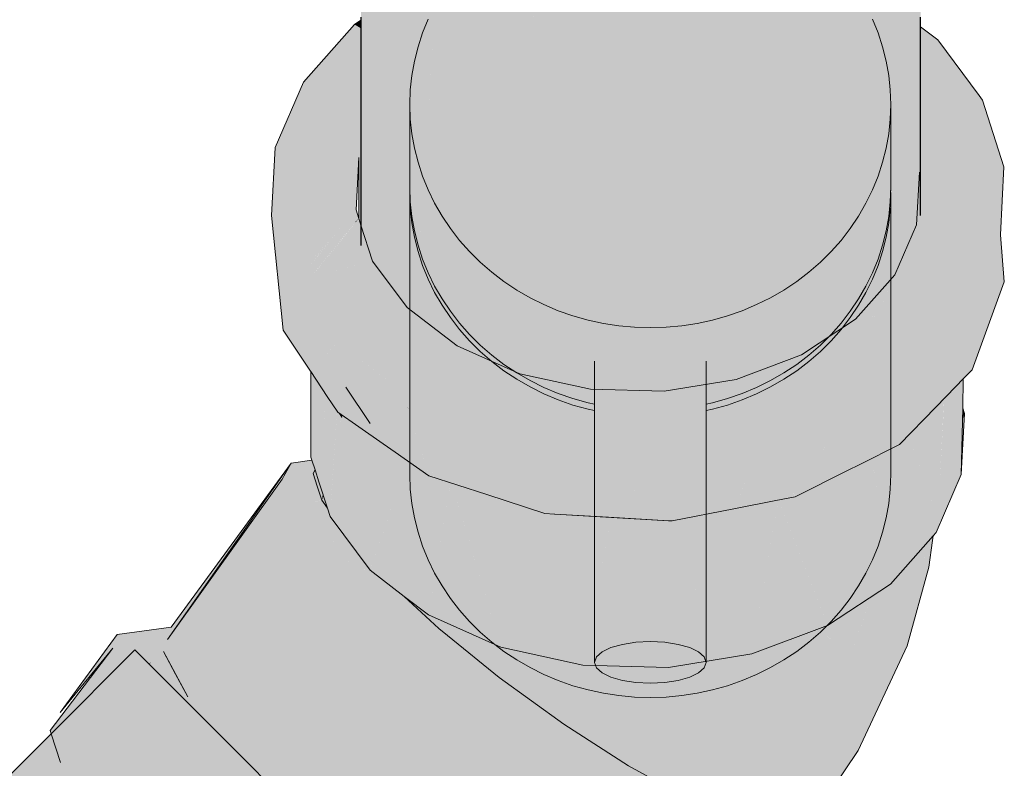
# Model space of a CAD drawing. Header units: millimetres. Extents: x 321 to 585, y -277 to 9.
# Tile 286 of 656: x 481.791 to 482.069, y -194.159 to -193.947. Entities that reach past the tile are written whole.
import ezdxf

# ---------------------------------------------------------------- set-up
doc = ezdxf.new("R2010")
doc.units = ezdxf.units.MM
doc.header["$MEASUREMENT"] = 0
for name, color, linetype, lineweight in [('IFC-Elemento terminal-Contorno', 253, 'Continuous', 5), ('TQ-Condutos', 3, 'Continuous', 25), ('TQ-Conexões', 9, 'Continuous', 18)]:
    doc.layers.add(name, color=color, linetype=linetype, lineweight=lineweight)

msp = doc.modelspace()

# ---------------------------------------------------------------- hatches: boundary and pattern name
at = {"layer": 'TQ-Condutos', "linetype": 'Continuous'}
for points in [[(481.88706, -194.01081), (481.88792, -194.01196), (481.88962, -194.01424), (481.89031, -194.01518), (481.89768, -194.02507), (481.88806, -194.00817), (481.89768, -194.02507), (481.89849, -194.02616), (481.90007, -194.02828), (481.90055, -194.02865), (481.89037, -193.94495), (481.89034, -193.94256), (481.88853, -193.77815), (481.88719, -193.77729), (481.88853, -193.77815), (481.88847, -193.77273), (481.88706, -193.77047), (481.88706, -193.77721), (481.88706, -193.94627), (481.88706, -193.94713), (481.88706, -194.00507)], [(482.04531, -194.00232), (482.04531, -193.98341), (482.04531, -193.94903), (482.04531, -193.94625), (482.04531, -193.91535), (482.04531, -193.78281), (482.04328, -193.79237), (482.04531, -193.78281), (482.04531, -193.77079), (482.04296, -193.77309), (482.0391, -193.77686), (482.03839, -193.77755), (482.0334, -193.78243), (482.03229, -193.78352), (482.0327, -193.78569), (482.03229, -193.78352), (482.03203, -193.78884), (482.03243, -193.78699), (482.03203, -193.78884), (482.03432, -193.83452), (482.03839, -193.81536), (482.03876, -193.81361), (482.03839, -193.81536), (482.03432, -193.83452), (482.03203, -193.78884), (482.03207, -193.7882), (482.03229, -193.78352), (482.02419, -193.79143), (482.02171, -193.79244), (482.01884, -193.79362), (482.01884, -193.79666), (482.02174, -193.79382), (482.01884, -193.79666), (482.01884, -193.85091), (482.02089, -193.84126), (482.02133, -193.8392), (482.02269, -193.83281), (482.02306, -193.83105), (482.02441, -193.82469), (482.02585, -193.81794), (482.02441, -193.82469), (482.02306, -193.83105), (482.02269, -193.83281), (482.02133, -193.8392), (482.02089, -193.84126), (482.02392, -193.88343), (482.02478, -193.87939), (482.02392, -193.88343), (482.02089, -193.84126), (482.02302, -193.88764), (482.02089, -193.84126), (482.01884, -193.85091), (482.01884, -193.90731), (482.01884, -193.9288), (482.01884, -193.79362), (482.01007, -193.79721), (482.00161, -193.91563), (481.99209, -194.04882), (481.99315, -194.04865), (482.01161, -194.04172), (482.01576, -194.03898), (482.01884, -194.03696), (482.01576, -194.03898), (482.01884, -194.039), (482.02014, -194.03852), (482.02026, -194.03602), (482.02514, -193.93361), (482.02857, -193.86155), (482.02579, -193.92004), (482.03839, -193.93696), (482.02579, -193.92004), (482.02514, -193.93361), (482.03549, -194.02196), (482.03803, -194.0191), (482.03839, -194.01869), (482.03887, -194.01815), (482.03839, -194.01826), (482.03839, -193.94375), (482.03839, -194.01826), (482.03889, -194.01712), (482.04009, -193.94504), (482.04005, -193.93919), (482.0393, -193.81106), (482.04009, -193.94504), (482.04258, -193.79564), (482.04082, -193.90139), (482.04018, -193.93937), (482.04009, -193.94504), (482.03916, -194.00068), (482.04091, -194.01245), (482.04178, -194.01045), (482.04208, -194.00976), (482.04418, -194.00492), (482.04422, -194.00419)], [(481.90059, -194.02898), (481.90059, -193.93822), (481.90059, -193.93099), (481.90059, -193.78585), (481.89629, -193.78311), (481.89046, -193.94243), (481.89037, -193.94495)], [(481.90059, -194.05697), (481.90236, -194.03003), (481.90876, -193.93284), (481.91772, -193.7968), (481.90434, -193.78825), (481.90059, -193.78585), (481.90059, -193.93822), (481.90059, -194.02868)], [(481.91428, -194.03914), (481.92531, -194.04758), (481.92531, -194.04406), (481.91772, -193.7968), (481.90236, -194.03003)], [(481.91776, -193.79828), (481.92531, -194.04406), (481.92531, -193.80166), (481.92531, -193.80002), (481.92131, -193.7991), (481.91772, -193.7968)], [(481.99003, -193.80543), (481.99003, -194.04916), (481.99209, -194.04882), (482.00965, -193.80314), (482.01007, -193.79721), (481.9925, -193.80441), (481.9907, -193.80455), (481.99071, -193.80515), (481.9907, -193.80455), (481.99003, -193.8046)], [(481.92531, -194.07277), (481.92759, -194.04508), (481.92606, -193.8002), (481.92531, -193.80002), (481.92531, -194.04406)], [(481.92759, -194.04508), (481.94736, -193.80511), (481.92606, -193.8002)], [(481.95267, -194.05143), (481.95695, -194.05154), (481.95695, -193.80732), (481.95695, -193.80707), (481.95611, -193.80713), (481.94746, -193.80777), (481.95611, -193.80713), (481.94736, -193.80511), (481.94714, -193.8078), (481.92759, -194.04508), (481.93196, -194.04703), (481.95192, -194.05141)], [(481.99003, -194.04916), (481.99003, -193.8046), (481.98443, -193.80502), (481.98003, -193.80535), (481.95773, -193.80701), (481.95934, -194.0516), (481.97279, -194.05195), (481.99003, -194.05241)], [(481.95695, -194.08006), (481.95934, -194.0516), (481.95773, -193.80701), (481.95695, -193.80707), (481.95695, -194.05154)], [(482.02117, -194.03813), (482.02692, -194.03164), (482.03549, -194.02196), (482.02514, -193.93361), (482.02026, -194.03602)], [(482.03916, -194.00068), (482.03889, -194.01712), (482.04091, -194.01245)], [(481.54597, -194.40226), (481.54609, -194.40237), (481.54719, -194.40348), (481.79997, -194.15052), (481.5472, -194.40349), (481.54819, -194.40448), (481.80002, -194.15067), (481.54819, -194.40448), (481.80476, -194.16525), (481.83504, -194.13701), (481.82436, -194.12633), (481.82313, -194.1251), (481.79942, -194.14881)], [(481.83504, -194.13701), (481.54819, -194.40448), (481.55787, -194.41417)], [(481.55788, -194.41416), (481.55834, -194.41462), (481.55957, -194.41585), (481.84912, -194.15902), (481.85332, -194.15529), (481.83998, -194.14195), (481.83504, -194.13701)], [(481.57617, -194.43243), (481.85332, -194.15529), (481.55957, -194.41585), (481.54788, -194.46072)], [(481.57616, -194.43245), (481.57826, -194.43455), (481.59887, -194.45518), (481.87604, -194.17801), (481.86764, -194.1696), (481.85332, -194.15529), (481.85143, -194.15719)]]:
    msp.add_hatch(color=73, dxfattribs=at).paths.add_polyline_path(points)
at = {"layer": 'TQ-Conexões', "linetype": 'Continuous'}
for points in [[(481.88522, -193.94834), (481.88706, -193.94942), (481.88706, -193.94713)], [(482.05013, -193.95272), (482.04531, -193.94903), (482.04531, -193.95257), (482.04531, -193.95514), (482.04531, -193.96535), (482.04531, -193.96586), (482.04531, -193.9742), (482.04531, -193.97435), (482.06134, -193.97013), (482.06154, -193.96946), (482.06134, -193.97013), (482.04579, -193.97422), (482.04531, -193.97435), (482.04531, -193.97792), (482.04559, -193.97805), (482.05738, -193.98336), (482.06123, -193.97051), (482.05738, -193.98336), (482.04531, -193.97792), (482.04531, -193.98993), (482.04531, -193.99009), (482.04496, -193.99012), (482.04418, -194.00492), (482.04531, -194.00417), (482.04531, -194.00338), (482.04531, -194.00417), (482.05556, -193.98942), (482.04531, -194.00417), (482.04418, -194.00492), (482.03803, -194.0191), (482.04531, -194.00506), (482.05259, -193.99934), (482.04531, -194.00506), (482.03803, -194.0191), (482.04531, -194.02147), (482.04531, -194.01633), (482.04531, -194.01139), (482.04531, -194.01633), (482.05068, -194.00571), (482.04531, -194.01633), (482.04531, -194.02147), (482.04777, -194.0154), (482.04531, -194.02147), (482.0459, -194.02166), (482.0595, -194.02608), (482.04591, -194.02166), (482.04585, -194.02183), (482.04531, -194.02315), (482.04531, -194.02361), (482.04531, -194.02365), (482.04531, -194.02361), (482.04531, -194.02315), (482.04374, -194.02886), (482.04531, -194.0286), (482.04374, -194.02886), (482.04531, -194.02315), (482.04591, -194.02166), (482.04531, -194.02183), (482.04531, -194.02198), (482.04531, -194.02183), (482.04591, -194.02166), (482.04531, -194.02147), (482.04334, -194.02083), (482.03803, -194.0191), (482.03941, -194.02342), (482.03803, -194.0191), (482.03671, -194.02059), (482.03901, -194.02368), (482.03713, -194.02116), (482.03485, -194.02642), (482.03987, -194.02484), (482.03485, -194.02642), (482.03425, -194.02779), (482.03713, -194.02116), (482.03671, -194.02059), (482.02692, -194.03164), (482.03302, -194.03063), (482.04295, -194.02899), (482.02692, -194.03164), (482.01161, -194.04172), (481.99315, -194.04865), (481.97279, -194.05195), (481.95192, -194.05141), (481.93196, -194.04703), (481.91428, -194.03914), (481.90007, -194.02828), (481.89031, -194.01518), (481.88706, -194.03195), (481.88679, -194.03498), (481.88706, -194.03344), (481.88706, -194.03484), (481.88706, -194.03344), (481.88679, -194.03498), (481.88706, -194.03541), (481.88679, -194.03498), (481.88644, -194.04269), (481.88706, -194.04203), (481.88956, -194.03939), (481.88706, -194.04203), (481.88644, -194.04269), (481.88706, -194.04316), (481.89641, -194.05031), (481.88644, -194.04269), (481.88679, -194.03498), (481.88706, -194.03195), (481.88936, -194.02009), (481.89031, -194.01518), (481.88849, -194.01943), (481.88706, -194.03041), (481.88706, -194.0306), (481.88706, -194.03041), (481.88849, -194.01943), (481.88706, -194.02279), (481.88652, -194.03455), (481.88644, -194.03515), (481.88655, -194.03459), (481.88644, -194.03515), (481.88644, -194.03442), (481.88644, -194.02424), (481.88385, -194.0303), (481.88644, -194.02424), (481.88644, -194.03442), (481.88644, -194.03515), (481.88652, -194.03455), (481.88706, -194.02279), (481.89031, -194.01518), (481.88706, -194.01603), (481.89031, -194.01518), (481.88706, -194.00507), (481.88644, -194.00314), (481.88644, -194.0162), (481.87663, -194.01879), (481.87308, -194.01972), (481.87402, -194.02684), (481.879, -194.02257), (481.8798, -194.02384), (481.88299, -194.02893), (481.8798, -194.02384), (481.879, -194.02257), (481.87402, -194.02684), (481.87308, -194.01972), (481.8754, -194.01683), (481.88377, -194.0064), (481.88547, -194.00432), (481.88549, -194.00405), (481.88369, -194.00629), (481.87533, -194.01672), (481.87305, -194.01951), (481.87532, -194.0167), (481.87527, -194.01663), (481.87532, -194.0167), (481.88369, -194.00629), (481.88549, -194.00405), (481.88347, -194.006), (481.87421, -194.01494), (481.88347, -194.006), (481.88644, -194.00314), (481.88566, -194.00072), (481.88245, -194.00462), (481.88566, -194.00072), (481.88236, -194.0045), (481.87409, -194.01474), (481.87281, -194.01629), (481.87408, -194.01472), (481.88236, -194.0045), (481.8738, -194.01428), (481.87281, -194.0154), (481.87255, -194.0157), (481.87265, -194.01645), (481.87282, -194.01772), (481.87265, -194.01645), (481.87255, -194.0157), (481.86781, -194.02111), (481.87282, -194.01979), (481.87284, -194.02786), (481.87285, -194.03604), (481.87373, -194.03735), (481.87444, -194.03001), (481.87373, -194.03735), (481.87582, -194.04049), (481.87373, -194.03735), (481.87612, -194.04275), (481.87683, -194.042), (481.8805, -194.03814), (481.87689, -194.04208), (481.87683, -194.042), (481.87612, -194.04275), (481.87614, -194.04289), (481.87612, -194.04275), (481.87373, -194.03735), (481.87285, -194.03604), (481.87287, -194.04617), (481.87285, -194.03604), (481.87284, -194.02786), (481.8728, -194.03597), (481.87284, -194.02786), (481.87282, -194.01979), (481.86781, -194.02111), (481.86987, -194.03159), (481.87276, -194.04629), (481.87287, -194.04645), (481.87753, -194.05343), (481.87909, -194.04538), (481.87753, -194.05343), (481.8805, -194.05787), (481.8805, -194.04748), (481.8805, -194.05474), (481.8805, -194.05787), (481.88225, -194.05597), (481.8805, -194.05787), (481.88644, -194.06203), (481.88561, -194.05833), (481.88453, -194.0535), (481.88561, -194.05833), (481.88644, -194.06203), (481.88644, -194.05891), (481.88644, -194.06203), (481.89335, -194.06688), (481.89318, -194.0665), (481.8896, -194.06113), (481.88764, -194.0582), (481.88955, -194.06109), (481.88644, -194.05636), (481.88644, -194.05143), (481.88644, -194.05636), (481.88965, -194.06117), (481.8931, -194.06632), (481.89132, -194.06234), (481.89335, -194.06688), (481.8967, -194.06922), (481.89429, -194.06442), (481.8967, -194.06922), (481.9062, -194.07588), (481.89708, -194.06638), (481.89846, -194.05358), (481.89758, -194.05217), (481.89846, -194.05358), (481.89708, -194.06638), (481.9062, -194.07588), (481.90499, -194.07193), (481.89873, -194.05401), (481.89896, -194.05227), (481.89873, -194.05401), (481.90499, -194.07193), (481.90023, -194.0564), (481.90045, -194.05688), (481.90059, -194.05697), (481.90108, -194.05729), (481.90218, -194.05799), (481.90108, -194.05729), (481.90059, -194.05697), (481.90045, -194.05688), (481.90169, -194.05872), (481.90045, -194.05688), (481.90036, -194.05683), (481.90499, -194.07192), (481.9062, -194.07588), (481.90821, -194.07418), (481.91028, -194.07242), (481.9165, -194.06714), (481.92196, -194.06252), (481.9165, -194.06714), (481.90821, -194.07418), (481.90682, -194.07536), (481.90621, -194.07587), (481.91449, -194.07857), (481.91439, -194.07853), (481.91446, -194.07855), (481.91257, -194.07723), (481.91449, -194.07856), (481.91478, -194.07795), (481.91905, -194.06877), (481.91478, -194.07795), (481.91449, -194.07857), (481.92262, -194.08121), (481.93904, -194.08656), (481.92259, -194.08049), (481.92225, -194.07082), (481.92229, -194.07208), (481.92259, -194.08049), (481.93863, -194.08641), (481.93902, -194.08654), (481.93837, -194.08562), (481.92407, -194.07249), (481.92531, -194.07277), (481.92407, -194.07249), (481.93251, -194.07737), (481.93001, -194.07386), (481.93251, -194.07737), (481.93341, -194.07795), (481.93045, -194.07396), (481.93328, -194.07461), (481.93045, -194.07396), (481.93341, -194.07795), (481.93251, -194.07737), (481.92407, -194.07249), (481.93837, -194.08562), (481.93904, -194.08655), (481.93934, -194.08594), (481.94089, -194.08273), (481.94365, -194.077), (481.93934, -194.08594), (481.93904, -194.08656), (481.94174, -194.08672), (481.94488, -194.07728), (481.9479, -194.06818), (481.94488, -194.07728), (481.94174, -194.08672), (481.95703, -194.0876), (481.95307, -194.07917), (481.9536, -194.08031), (481.95695, -194.08006), (481.96104, -194.07975), (481.95695, -194.08006), (481.9536, -194.08031), (481.95703, -194.0876), (481.96296, -194.08144), (481.96486, -194.07947), (481.95703, -194.0876), (481.97415, -194.08858), (481.97504, -194.08863), (481.97504, -194.08841), (481.97503, -194.07871), (481.97503, -194.06891), (481.98491, -194.07798), (481.98621, -194.07917), (481.99003, -194.0776), (481.98621, -194.07917), (481.98491, -194.07798), (481.97503, -194.06891), (481.98473, -194.07799), (481.98605, -194.07923), (481.99256, -194.085), (481.996, -194.07715), (481.99707, -194.07472), (481.99256, -194.085), (481.98605, -194.07923), (481.99226, -194.08505), (481.98473, -194.07799), (481.97503, -194.06891), (481.97503, -194.07871), (481.97504, -194.08841), (481.97504, -194.08863), (481.99245, -194.08523), (482.00438, -194.08291), (481.9949, -194.08454), (482.00438, -194.08291), (482.00987, -194.08184), (482.00507, -194.08256), (482.00987, -194.08184), (482.00977, -194.08164), (482.00921, -194.08048), (481.99832, -194.0742), (482.00921, -194.08048), (482.00486, -194.07153), (482.0015, -194.06461), (482.00486, -194.07153), (482.00582, -194.07113), (482.00486, -194.07153), (482.00747, -194.07691), (482.00879, -194.07562), (482.01884, -194.0658), (482.00879, -194.07562), (482.00747, -194.07691), (482.00921, -194.08048), (482.00989, -194.0818), (482.01131, -194.07942), (482.01961, -194.06549), (482.02024, -194.06444), (482.01131, -194.07942), (482.00987, -194.08184), (482.02459, -194.07441), (482.02468, -194.07268), (482.02459, -194.07441), (482.02811, -194.07265), (482.03932, -194.06701), (482.03135, -194.06932), (482.02924, -194.07038), (482.02531, -194.05948), (482.02924, -194.07038), (482.03135, -194.06932), (482.03922, -194.06704), (482.03931, -194.067), (482.03804, -194.06595), (482.03615, -194.06439), (482.02625, -194.05856), (482.0255, -194.05561), (482.02625, -194.05856), (482.03615, -194.06439), (482.02755, -194.05729), (482.02858, -194.05629), (482.0454, -194.0425), (482.03709, -194.04798), (482.03824, -194.04722), (482.03839, -194.0467), (482.04275, -194.04244), (482.03969, -194.04237), (482.04278, -194.04241), (482.04371, -194.04151), (482.04051, -194.03963), (482.04371, -194.04151), (482.0439, -194.04131), (482.04499, -194.04025), (482.04323, -194.03054), (482.04349, -194.0297), (482.04323, -194.03054), (482.04499, -194.04025), (482.0439, -194.04131), (482.04371, -194.04151), (482.04531, -194.04201), (482.04531, -194.03994), (482.04531, -194.03266), (482.04531, -194.03215), (482.04531, -194.02908), (482.04531, -194.03215), (482.04531, -194.03266), (482.04531, -194.03994), (482.04531, -194.04201), (482.04584, -194.03942), (482.04531, -194.04201), (482.04371, -194.04151), (482.04278, -194.04241), (482.04531, -194.04245), (482.04275, -194.04244), (482.03839, -194.0467), (482.03824, -194.04722), (482.04531, -194.04256), (482.0454, -194.0425), (482.04531, -194.0425), (482.0454, -194.0425), (482.02858, -194.05629), (482.02755, -194.05729), (482.03615, -194.06439), (482.04128, -194.05911), (482.03615, -194.06439), (482.03932, -194.06701), (482.04959, -194.05647), (482.04824, -194.05196), (482.04952, -194.05064), (482.04824, -194.05196), (482.04863, -194.05329), (482.04959, -194.05647), (482.04966, -194.05049), (482.04957, -194.05059), (482.04957, -194.05074), (482.04957, -194.05059), (482.04953, -194.03783), (482.04598, -194.03928), (482.04689, -194.03428), (482.04598, -194.03928), (482.04867, -194.03666), (482.04598, -194.03928), (482.04953, -194.03783), (482.04926, -194.03608), (482.05024, -194.03512), (482.048, -194.02815), (482.05929, -194.02628), (482.05852, -194.02641), (482.05817, -194.02738), (482.05852, -194.02641), (482.05785, -194.02652), (482.048, -194.02815), (482.05024, -194.03512), (482.05506, -194.03041), (482.05782, -194.02772), (482.05506, -194.03041), (482.05024, -194.03512), (482.04926, -194.03608), (482.04953, -194.03783), (482.04957, -194.05059), (482.04966, -194.05049), (482.04959, -194.05647), (482.05265, -194.04742), (482.04993, -194.05021), (482.04996, -194.04967), (482.05242, -194.043), (482.05054, -194.03919), (482.05069, -194.03652), (482.05781, -194.02836), (482.05069, -194.03652), (482.05054, -194.03919), (482.05242, -194.043), (482.05261, -194.04248), (482.05231, -194.04156), (482.05261, -194.04248), (482.05274, -194.04213), (482.05295, -194.04156), (482.05772, -194.02858), (482.05295, -194.04156), (482.05274, -194.04213), (482.05261, -194.04248), (482.05242, -194.043), (482.04996, -194.04967), (482.04993, -194.05021), (482.05265, -194.04742), (482.05344, -194.04508), (482.05391, -194.04371), (482.0578, -194.02849), (482.05391, -194.04371), (482.05344, -194.04508), (482.05265, -194.04742), (482.05381, -194.04623), (482.0543, -194.04573), (482.05493, -194.04508), (482.0543, -194.04573), (482.05381, -194.04623), (482.05265, -194.04742), (482.04959, -194.05647), (482.05524, -194.05066), (482.05601, -194.04654), (482.05637, -194.0436), (482.05601, -194.04654), (482.05524, -194.05066), (482.05738, -194.04846), (482.05738, -194.04837), (482.05662, -194.04334), (482.05772, -194.03246), (482.05662, -194.04334), (482.05738, -194.04837), (482.05751, -194.04243), (482.0576, -194.03812), (482.05751, -194.04243), (482.05738, -194.04837), (482.05811, -194.04181), (482.05738, -194.04837), (482.05738, -194.04846), (482.05742, -194.04842), (482.05985, -194.04592), (482.05814, -194.04177), (482.05985, -194.04592), (482.05985, -194.04002), (482.05984, -194.02619), (482.06018, -194.02541), (482.06785, -194.00777), (482.06886, -193.98854), (482.06281, -193.96975), (482.06184, -193.96845)], [(481.88522, -193.94834), (481.87078, -193.96465), (481.88644, -193.96975), (481.88706, -193.96995), (481.88706, -193.95417), (481.88644, -193.9522), (481.88706, -193.95417), (481.88706, -193.95245), (481.88706, -193.94942), (481.88644, -193.94905)], [(481.88706, -194.00507), (481.88706, -193.99127), (481.88706, -193.98449), (481.88706, -193.96995), (481.87078, -193.96465), (481.86278, -193.98307), (481.86177, -194.00232), (481.86503, -194.03471), (481.87276, -194.04629), (481.86781, -194.02111), (481.88566, -194.00072), (481.88644, -193.98592), (481.88644, -194.00314)], [(481.88574, -194.00903), (481.88483, -194.01662), (481.88644, -194.0162), (481.88644, -194.00998), (481.88644, -194.00314), (481.88547, -194.00434), (481.88379, -194.00642), (481.88526, -194.00839), (481.88379, -194.00642), (481.8754, -194.01684), (481.87308, -194.01972), (481.87663, -194.01879), (481.88483, -194.01662)], [(481.88644, -194.00314), (481.88549, -194.00405), (481.88547, -194.00432)], [(482.06897, -194.02111), (482.06785, -194.00777), (482.05984, -194.02619), (482.05985, -194.04592), (482.06441, -194.03352)], [(481.8805, -194.03814), (481.87684, -194.04199), (481.87689, -194.04207)], [(482.04531, -194.04588), (482.04531, -194.03838), (482.04024, -194.04052)], [(481.87588, -194.07073), (481.87743, -194.07079), (481.87728, -194.06801), (481.87642, -194.05177), (481.87495, -194.04956), (481.87287, -194.04645), (481.87292, -194.07063), (481.87318, -194.07143), (481.87572, -194.07105), (481.87743, -194.07079)], [(482.05474, -194.05117), (482.0568, -194.07549), (482.0572, -194.05676), (482.05738, -194.04846), (482.05586, -194.05002), (482.05563, -194.05025), (482.05524, -194.05066)], [(481.87318, -194.07143), (481.87408, -194.07424), (481.87516, -194.07759), (481.87755, -194.08502), (481.87831, -194.08738), (481.87824, -194.08602), (481.87831, -194.08738), (481.87839, -194.08623), (481.87955, -194.06874), (481.87983, -194.06463), (481.87923, -194.06629), (481.87983, -194.06463), (481.87995, -194.06282), (481.8786, -194.05654), (481.87812, -194.05431), (481.87847, -194.05645), (481.87812, -194.05431), (481.87642, -194.05177), (481.8766, -194.05514), (481.87753, -194.05579), (481.8766, -194.05514), (481.87728, -194.06801), (481.87963, -194.06344), (481.87901, -194.06464), (481.87913, -194.06555), (481.87901, -194.06464), (481.87728, -194.06801), (481.87745, -194.07122), (481.87743, -194.07079), (481.87559, -194.07131), (481.87743, -194.07079), (481.87572, -194.07105)], [(481.88168, -194.05949), (481.87831, -194.08738), (481.88963, -194.10258), (481.90024, -194.0717), (481.88963, -194.06115), (481.88273, -194.05082), (481.88963, -194.06427), (481.884, -194.06032), (481.88364, -194.06007), (481.88197, -194.0589), (481.88191, -194.05886), (481.88172, -194.05938), (481.88177, -194.05876), (481.88169, -194.05945)], [(482.05062, -194.07965), (482.05196, -194.05402), (482.05192, -194.05407), (482.04977, -194.05628), (482.04967, -194.05639), (482.05021, -194.08266), (482.04967, -194.05639), (482.042, -194.06427), (482.04966, -194.0868), (482.04325, -194.06795), (482.042, -194.06427), (482.04181, -194.06446), (482.043, -194.06862), (482.04181, -194.06446), (482.04, -194.06632), (482.03892, -194.0797), (482.03678, -194.10648), (482.0492, -194.0903), (482.03678, -194.10648), (482.04886, -194.09284), (482.04966, -194.09193), (482.0568, -194.07549), (482.05474, -194.05117), (482.05436, -194.05156), (482.05413, -194.0518), (482.05422, -194.05261), (482.05413, -194.0518), (482.05408, -194.05185), (482.05266, -194.05331), (482.05199, -194.054)], [(481.87995, -194.06282), (481.87882, -194.0567), (481.87995, -194.06282), (481.88029, -194.05773), (481.8803, -194.05758), (481.87848, -194.05485), (481.87812, -194.05431), (481.8786, -194.05654)], [(481.88029, -194.05773), (481.87983, -194.06463), (481.88164, -194.05959), (481.8805, -194.05787), (481.8803, -194.05758)], [(481.88164, -194.05959), (481.88168, -194.05949), (481.88163, -194.05866), (481.88158, -194.05863), (481.8805, -194.05787)], [(481.88168, -194.05949), (481.88177, -194.05876), (481.88163, -194.05866)], [(481.88172, -194.05938), (481.88191, -194.05886), (481.88179, -194.05878)], [(481.88821, -194.05903), (481.89313, -194.06639), (481.88644, -194.05636), (481.88696, -194.05715), (481.89318, -194.0665)], [(481.88961, -194.06114), (481.88696, -194.05715), (481.88764, -194.0582)], [(481.90023, -194.0564), (481.90036, -194.05683), (481.90045, -194.05688)], [(482.04971, -194.08647), (482.0568, -194.07549), (482.0577, -194.05832)], [(482.05748, -194.05789), (482.05717, -194.05804), (482.05714, -194.05962), (482.05712, -194.06036), (482.0577, -194.05832)], [(482.05719, -194.05733), (482.05717, -194.05804), (482.05748, -194.05789)], [(482.0577, -194.05832), (482.0572, -194.05676), (482.05719, -194.05733)], [(481.87831, -194.08738), (481.87844, -194.08631), (481.88168, -194.05949), (481.87983, -194.06463), (481.87839, -194.08623)], [(481.88962, -194.06114), (481.89318, -194.0665), (481.89313, -194.06639)], [(481.88964, -194.06116), (481.89313, -194.06639), (481.8931, -194.06632)], [(481.95491, -194.06302), (481.95424, -194.08748), (481.96604, -194.08817)], [(482.03997, -194.06669), (482.04, -194.06632), (482.03932, -194.06701), (482.03158, -194.0709), (482.0321, -194.07444), (482.03678, -194.10648)], [(481.81686, -194.12457), (481.8323, -194.12211), (481.86733, -194.07231), (481.83342, -194.11867), (481.81812, -194.12072), (481.80198, -194.14281)], [(481.87318, -194.07143), (481.86733, -194.07231), (481.86478, -194.07684), (481.87356, -194.07525), (481.8741, -194.07429)], [(481.88963, -194.10258), (481.89928, -194.10996), (481.90611, -194.1152), (481.90228, -194.08009), (481.90072, -194.07774), (481.90228, -194.08009), (481.90146, -194.07256), (481.90096, -194.07221), (481.90024, -194.0717), (481.89903, -194.07522), (481.89004, -194.1014)], [(481.90166, -194.07441), (481.90611, -194.1152), (481.91209, -194.08001), (481.91245, -194.07791), (481.90873, -194.0767), (481.9062, -194.07588), (481.90146, -194.07256)], [(482.03086, -194.07127), (482.01824, -194.07761), (482.01902, -194.11818), (482.03678, -194.10648), (482.03158, -194.0709)], [(481.86478, -194.07684), (481.87304, -194.07848), (481.872, -194.07828), (481.86478, -194.07684), (481.87104, -194.08015), (481.87372, -194.08157), (481.87356, -194.07924), (481.87372, -194.08157), (481.87422, -194.08019), (481.87471, -194.07882), (481.87372, -194.08157), (481.876, -194.08277), (481.87624, -194.08094), (481.87516, -194.07759), (481.87419, -194.07458), (481.87356, -194.07525), (481.87112, -194.07569)], [(481.87356, -194.07525), (481.87418, -194.07455), (481.87408, -194.07424)], [(481.82797, -194.12612), (481.83118, -194.12553), (481.83805, -194.13834), (481.83753, -194.1395), (481.85029, -194.15226), (481.85329, -194.15526), (481.87501, -194.09594), (481.88266, -194.09322), (481.88219, -194.0926), (481.8674, -194.0849), (481.876, -194.08277), (481.86478, -194.07684), (481.8323, -194.12211)], [(481.91245, -194.07791), (481.90611, -194.1152), (481.92662, -194.12434), (481.9128, -194.07802)], [(481.90621, -194.07587), (481.9062, -194.07588), (481.91449, -194.07857)], [(481.91494, -194.08518), (481.92662, -194.12434), (481.94161, -194.08738), (481.94186, -194.08676), (481.94174, -194.08672), (481.93932, -194.08658), (481.92262, -194.08121), (481.9391, -194.08657), (481.9128, -194.07802)], [(482.01829, -194.08019), (482.01824, -194.07761), (482.00987, -194.08184), (482.00515, -194.08276), (482.00563, -194.08397), (482.01902, -194.11818)], [(481.876, -194.08277), (481.87645, -194.08161), (481.87625, -194.08097)], [(482.00544, -194.07981), (481.96997, -194.08834), (481.96983, -194.08838), (481.9728, -194.08855), (481.97293, -194.08851)], [(481.87505, -194.08301), (481.8674, -194.0849), (481.87954, -194.09122), (481.88219, -194.0926), (481.87831, -194.08738), (481.87654, -194.08501), (481.87831, -194.08738), (481.87755, -194.08502), (481.87645, -194.08161), (481.876, -194.08277)], [(481.9976, -194.12621), (482.00503, -194.08278), (481.98957, -194.0858)], [(482.01902, -194.11818), (482.00507, -194.08256), (481.9976, -194.12621)], [(481.92662, -194.12434), (481.94977, -194.12939), (481.95793, -194.0877), (481.94186, -194.08676)], [(481.94174, -194.08672), (481.94186, -194.08676), (481.95424, -194.08748), (481.95343, -194.08739)], [(481.98819, -194.08942), (481.97398, -194.13004), (481.9976, -194.12621), (481.99032, -194.08955), (481.98957, -194.0858), (481.98945, -194.08582)], [(481.9882, -194.08939), (481.98945, -194.08582), (481.97504, -194.08863), (481.97416, -194.08858), (481.97399, -194.08861), (481.97399, -194.08884), (481.97398, -194.13004)], [(481.95711, -194.0919), (481.94977, -194.12939), (481.97398, -194.13004), (481.95936, -194.09147), (481.95793, -194.0877)], [(481.97399, -194.08861), (481.95793, -194.0877), (481.97398, -194.13004)], [(481.96623, -194.08813), (481.96604, -194.08817), (481.96978, -194.08839), (481.96997, -194.08834)], [(481.97275, -194.08856), (481.97299, -194.08852), (481.97293, -194.08851)], [(481.97299, -194.08852), (481.97282, -194.08855), (481.97399, -194.08861), (481.97415, -194.08858)], [(481.97399, -194.08861), (481.97416, -194.08858), (481.97415, -194.08858)], [(481.88266, -194.09322), (481.87907, -194.0945), (481.87501, -194.09594), (481.89024, -194.10339), (481.8915, -194.10401), (481.88973, -194.10265), (481.88963, -194.10258)], [(482.04767, -194.10172), (482.04868, -194.09421), (482.04886, -194.09284), (482.04757, -194.0943), (482.04522, -194.09695), (482.04645, -194.09934)], [(482.01503, -194.17156), (482.01265, -194.1758), (482.01512, -194.17213), (482.01505, -194.1717), (482.01512, -194.17213), (482.02768, -194.15348), (482.04146, -194.12395), (482.04767, -194.10172), (482.04522, -194.09695), (482.04301, -194.09944), (482.03896, -194.11926), (482.03341, -194.13639), (482.02577, -194.15342), (482.01422, -194.16662), (482.00561, -194.17647), (482.02577, -194.15342), (482.03341, -194.13639), (482.03896, -194.11926), (482.03263, -194.10921), (482.03132, -194.11008), (482.02573, -194.12598), (482.02379, -194.14197), (482.01233, -194.16068), (482.02379, -194.14197), (482.02573, -194.12598), (482.01585, -194.11937), (482.01519, -194.11962), (482.00787, -194.13666), (482.00118, -194.15486), (481.9944, -194.17352), (482.00118, -194.15486), (482.00787, -194.13666), (481.99544, -194.12658), (481.9734, -194.13016), (481.9869, -194.14602), (481.9734, -194.13016), (481.9741, -194.13004), (481.97199, -194.12999), (481.95015, -194.1294), (481.92922, -194.12482), (481.93447, -194.12899), (481.95081, -194.12955), (481.93447, -194.12899), (481.94189, -194.13486), (481.96457, -194.14223), (481.94189, -194.13486), (481.92922, -194.12482), (481.92611, -194.13287), (481.94442, -194.14611), (481.96272, -194.15781), (481.97977, -194.16715), (481.96272, -194.15781), (481.94442, -194.14611), (481.92611, -194.13287), (481.90904, -194.119), (481.9015, -194.11167), (481.89928, -194.10996), (481.89493, -194.10663), (481.89375, -194.10573), (481.90281, -194.12373), (481.89375, -194.10573), (481.8915, -194.10401), (481.88709, -194.10918), (481.8915, -194.10401), (481.87501, -194.09594), (481.85318, -194.15555), (481.87476, -194.17506), (481.92111, -194.13861), (481.87476, -194.17506), (481.90021, -194.19457), (481.94074, -194.15279), (481.90021, -194.19457), (481.89724, -194.19919), (481.89299, -194.2058), (481.90258, -194.20454), (481.89299, -194.2058), (481.89724, -194.19919), (481.90021, -194.19457), (481.88748, -194.18481), (481.88532, -194.18729), (481.89272, -194.19467), (481.87873, -194.19486), (481.86224, -194.21711), (481.88424, -194.23301), (481.90768, -194.21539), (481.9095, -194.21145), (481.91332, -194.20313), (481.96035, -194.16533), (481.91332, -194.20313), (481.9095, -194.21145), (481.90768, -194.21539), (481.91249, -194.21444), (481.90768, -194.21539), (481.88424, -194.23301), (481.90623, -194.24705), (481.91894, -194.25402), (481.9267, -194.25828), (481.94268, -194.24466), (481.9491, -194.23918), (481.93773, -194.2397), (481.93304, -194.23992), (481.93773, -194.2397), (481.9355, -194.23746), (481.9343, -194.23626), (481.93202, -194.23398), (481.9343, -194.23626), (481.9355, -194.23746), (481.93773, -194.2397), (481.9491, -194.23918), (481.93909, -194.23387), (481.93574, -194.23209), (481.9238, -194.22574), (481.92238, -194.22498), (481.92253, -194.22449), (481.92643, -194.21168), (481.92253, -194.22449), (481.92238, -194.22498), (481.92283, -194.22479), (481.92238, -194.22498), (481.92376, -194.22571), (481.93836, -194.21803), (481.97863, -194.17533), (481.93836, -194.21803), (481.92376, -194.22571), (481.93574, -194.23209), (481.95028, -194.22436), (481.99431, -194.18217), (481.95028, -194.22436), (481.93574, -194.23209), (481.9491, -194.23918), (481.95958, -194.22772), (481.9491, -194.23918), (481.9267, -194.25828), (481.94428, -194.26592), (481.95952, -194.24293), (481.94428, -194.26592), (481.95775, -194.26947), (481.96993, -194.24668), (481.96887, -194.23106), (482.00633, -194.18531), (481.96887, -194.23106), (481.96981, -194.24486), (481.96993, -194.24668), (481.97087, -194.24341), (481.96993, -194.24668), (481.95775, -194.26947), (481.9662, -194.26867), (481.97614, -194.24664), (481.97514, -194.23757), (481.97442, -194.23102), (482.01387, -194.18461)], [(482.04232, -194.10283), (482.04301, -194.09944), (482.03678, -194.10648), (482.03335, -194.11035), (482.03896, -194.11926)], [(482.03335, -194.11035), (482.03678, -194.10648), (482.03263, -194.10921)], [(481.9015, -194.11167), (481.90429, -194.11439), (481.90904, -194.119), (481.9095, -194.11779), (481.90986, -194.11686), (481.9069, -194.11555), (481.90611, -194.1152)], [(482.0299, -194.1141), (482.03132, -194.11008), (482.01902, -194.11818), (482.01585, -194.11937), (482.01653, -194.11982), (482.02573, -194.12598)], [(481.91154, -194.12104), (481.92502, -194.12399), (481.92497, -194.1236), (481.90986, -194.11686), (481.90904, -194.119)], [(482.01346, -194.12364), (482.01519, -194.11962), (481.9976, -194.12621), (481.99555, -194.12654), (481.99544, -194.12658), (481.99581, -194.12688), (482.00787, -194.13666)], [(481.82495, -194.12328), (481.82182, -194.12378), (481.81686, -194.12457), (481.79912, -194.14789), (481.79942, -194.14881), (481.80206, -194.15693), (481.8118, -194.13644), (481.80206, -194.15693), (481.81945, -194.13559), (481.82574, -194.1277), (481.81707, -194.13116), (481.8156, -194.12842), (481.81707, -194.13116), (481.82574, -194.1277), (481.82708, -194.12904), (481.82771, -194.1285), (481.82722, -194.12919), (481.82765, -194.12962), (481.83087, -194.13284), (481.83224, -194.13421), (481.83676, -194.13873), (481.83753, -194.1395), (481.83805, -194.13834), (481.83461, -194.13193), (481.83118, -194.12553), (481.82931, -194.12627), (481.83118, -194.12553), (481.82964, -194.12581), (481.82476, -194.12672), (481.82077, -194.12746), (481.82237, -194.12586), (481.82345, -194.12541), (481.83072, -194.12236), (481.82495, -194.12328), (481.82313, -194.1251), (481.82263, -194.1256), (481.82335, -194.12531), (481.82263, -194.1256), (481.82313, -194.1251), (481.82495, -194.12328), (481.82261, -194.12457)], [(481.8323, -194.12211), (481.83072, -194.12236), (481.82345, -194.12541), (481.82348, -194.12544), (481.83038, -194.12284), (481.82991, -194.12316), (481.83001, -194.12334), (481.82991, -194.12316), (481.83038, -194.12284), (481.82987, -194.12308), (481.83038, -194.12284), (481.82985, -194.12304), (481.82348, -194.12544), (481.82396, -194.12592), (481.82348, -194.12544), (481.82237, -194.12586), (481.82077, -194.12746), (481.82476, -194.12672), (481.82797, -194.12612), (481.83033, -194.12394)], [(481.92611, -194.13287), (481.929, -194.12539), (481.92919, -194.1249), (481.92662, -194.12434), (481.92497, -194.1236), (481.92502, -194.12399), (481.91154, -194.12104)], [(481.9741, -194.13004), (481.99544, -194.12658), (481.92922, -194.12482)], [(481.82771, -194.1285), (481.82708, -194.12904), (481.82722, -194.12919)]]:
    msp.add_hatch(color=93, dxfattribs=at).paths.add_polyline_path(points)

# ---------------------------------------------------------------- linework, layer by layer
at = {"layer": 'IFC-Elemento terminal-Contorno', "color": 7, "lineweight": 5}
for p, q in [((481.90448, -193.9507), (481.90604, -193.94684)), ((482.03169, -193.94684), (482.03326, -193.9507)), ((481.90319, -193.95465), (481.90448, -193.9507)), ((482.03326, -193.9507), (482.03455, -193.95465)), ((481.90218, -193.95867), (481.90319, -193.95465)), ((482.03455, -193.95465), (482.03556, -193.95867)), ((481.90145, -193.96273), (481.90218, -193.95867)), ((482.03556, -193.95867), (482.03629, -193.96273)), ((481.90101, -193.96684), (481.90145, -193.96273)), ((482.03629, -193.96273), (482.03672, -193.96684)), ((481.90087, -193.97098), (481.90101, -193.96684)), ((482.03672, -193.96684), (482.03687, -193.97098)), ((481.90087, -193.97098), (481.90101, -193.9751)), ((481.90087, -193.99438), (481.90087, -193.97098)), ((482.03672, -193.9751), (482.03687, -193.97098)), ((482.03687, -193.99438), (482.03687, -193.97098)), ((481.90101, -193.9751), (481.90145, -193.9792)), ((482.03629, -193.9792), (482.03672, -193.9751)), ((481.90145, -193.9792), (481.90218, -193.98326)), ((482.03556, -193.98326), (482.03629, -193.9792)), ((481.90218, -193.98326), (481.90319, -193.98729)), ((482.03455, -193.98729), (482.03556, -193.98326)), ((481.90319, -193.98729), (481.90448, -193.99123)), ((482.03326, -193.99123), (482.03455, -193.98729)), ((481.90448, -193.99123), (481.90604, -193.9951)), ((482.03169, -193.9951), (482.03326, -193.99123)), ((481.90087, -193.99438), (481.90101, -193.9985)), ((482.03672, -193.9985), (482.03687, -193.99438)), ((481.90087, -193.99617), (481.9009, -193.99527)), ((481.90087, -193.99617), (481.90101, -194.00029)), ((481.90087, -194.07551), (481.90087, -193.99617)), ((481.90604, -193.9951), (481.90788, -193.99885)), ((482.02986, -193.99885), (482.03169, -193.9951)), ((482.03683, -193.99527), (482.03687, -193.99617)), ((482.03687, -194.07551), (482.03687, -193.99617)), ((481.90101, -193.9985), (481.90145, -194.0026)), ((481.90101, -194.00029), (481.90145, -194.00439)), ((481.90788, -193.99885), (481.90998, -194.0025)), ((482.02776, -194.0025), (482.02986, -193.99885)), ((482.03629, -194.0026), (482.03672, -193.9985)), ((482.03629, -194.00439), (482.03672, -194.00029)), ((481.90145, -194.0026), (481.90218, -194.00666)), ((481.90998, -194.0025), (481.91233, -194.006)), ((482.02541, -194.006), (482.02776, -194.0025)), ((482.03556, -194.00666), (482.03629, -194.0026)), ((481.90145, -194.00439), (481.90218, -194.00848)), ((481.91233, -194.006), (481.91492, -194.00936)), ((482.02282, -194.00936), (482.02541, -194.006)), ((482.03556, -194.00848), (482.03629, -194.00439)), ((481.90218, -194.00666), (481.90319, -194.01068)), ((481.90218, -194.00848), (481.90319, -194.0125)), ((482.03455, -194.01068), (482.03556, -194.00666)), ((482.03455, -194.0125), (482.03556, -194.00848)), ((481.90319, -194.01068), (481.90448, -194.01463)), ((481.91492, -194.00936), (481.91774, -194.01254)), ((482.01999, -194.01254), (482.02282, -194.00936)), ((482.03326, -194.01463), (482.03455, -194.01068)), ((481.90319, -194.0125), (481.90448, -194.01645)), ((481.91774, -194.01254), (481.92078, -194.01555)), ((482.01695, -194.01555), (482.01999, -194.01254)), ((482.03326, -194.01645), (482.03455, -194.0125)), ((481.90448, -194.01463), (481.90604, -194.0185)), ((481.90448, -194.01645), (481.90604, -194.02029)), ((481.92078, -194.01555), (481.92403, -194.01838)), ((482.0137, -194.01838), (482.01695, -194.01555)), ((482.03169, -194.0185), (482.03326, -194.01463)), ((482.03169, -194.02029), (482.03326, -194.01645)), ((481.90604, -194.0185), (481.90788, -194.02225)), ((481.92403, -194.01838), (481.92747, -194.021)), ((482.01027, -194.021), (482.0137, -194.01838)), ((482.02986, -194.02225), (482.03169, -194.0185)), ((481.90604, -194.02029), (481.90788, -194.02406)), ((481.90788, -194.02225), (481.90998, -194.0259)), ((481.92747, -194.021), (481.93109, -194.0234)), ((482.00665, -194.0234), (482.01027, -194.021)), ((482.02776, -194.0259), (482.02986, -194.02225)), ((482.02986, -194.02406), (482.03169, -194.02029)), ((481.90788, -194.02406), (481.90998, -194.0277)), ((481.93109, -194.0234), (481.93487, -194.02557)), ((482.00287, -194.02557), (482.00665, -194.0234)), ((482.02776, -194.0277), (482.02986, -194.02406)), ((481.90998, -194.0259), (481.91233, -194.02939)), ((481.90998, -194.0277), (481.91233, -194.03119)), ((481.93487, -194.02557), (481.93879, -194.02752)), ((481.93879, -194.02752), (481.94285, -194.02922)), ((481.99489, -194.02922), (481.99894, -194.02752)), ((481.99894, -194.02752), (482.00287, -194.02557)), ((482.02541, -194.02939), (482.02776, -194.0259)), ((482.02541, -194.03119), (482.02776, -194.0277)), ((481.91233, -194.02939), (481.91492, -194.03275)), ((481.94285, -194.02922), (481.94701, -194.03066)), ((481.94701, -194.03066), (481.95127, -194.03188)), ((481.98647, -194.03188), (481.99073, -194.03066)), ((481.99073, -194.03066), (481.99489, -194.02922)), ((482.02282, -194.03275), (482.02541, -194.02939)), ((481.91233, -194.03119), (481.91492, -194.03455)), ((481.91492, -194.03275), (481.91774, -194.03594)), ((481.95127, -194.03188), (481.9556, -194.03281)), ((481.9556, -194.03281), (481.95999, -194.03348)), ((481.95999, -194.03348), (481.96442, -194.03389)), ((481.97332, -194.03389), (481.97775, -194.03348)), ((481.97775, -194.03348), (481.98214, -194.03281)), ((481.98214, -194.03281), (481.98647, -194.03188)), ((482.01999, -194.03594), (482.02282, -194.03275)), ((482.02282, -194.03455), (482.02541, -194.03119)), ((481.91492, -194.03455), (481.91774, -194.03773)), ((481.91774, -194.03594), (481.92078, -194.03895)), ((481.96442, -194.03389), (481.96887, -194.03402)), ((481.96887, -194.03402), (481.97332, -194.03389)), ((482.01695, -194.03895), (482.01999, -194.03594)), ((482.01999, -194.03773), (482.02282, -194.03455)), ((481.91774, -194.03773), (481.92078, -194.04076)), ((481.92078, -194.03895), (481.92403, -194.04178)), ((482.0137, -194.04178), (482.01695, -194.03895)), ((482.01695, -194.04076), (482.01999, -194.03773)), ((481.92078, -194.04076), (481.92403, -194.04357)), ((481.92403, -194.04178), (481.92747, -194.04439)), ((482.01027, -194.04439), (482.0137, -194.04178)), ((482.0137, -194.04357), (482.01695, -194.04076)), ((481.92403, -194.04357), (481.92747, -194.04619)), ((481.92747, -194.04439), (481.93109, -194.0468)), ((481.95312, -194.12863), (481.95312, -194.04352)), ((481.98462, -194.12863), (481.98462, -194.04352)), ((482.00665, -194.0468), (482.01027, -194.04439)), ((482.01027, -194.04619), (482.0137, -194.04357)), ((481.92747, -194.04619), (481.93109, -194.04859)), ((481.93109, -194.0468), (481.93487, -194.04897)), ((482.00287, -194.04897), (482.00665, -194.0468)), ((482.00665, -194.04859), (482.01027, -194.04619)), ((481.93109, -194.04859), (481.93487, -194.05078)), ((481.93487, -194.04897), (481.93879, -194.05092)), ((481.99894, -194.05092), (482.00287, -194.04897)), ((482.00287, -194.05078), (482.00665, -194.04859)), ((481.93487, -194.05078), (481.93879, -194.05272)), ((481.93879, -194.05092), (481.94285, -194.05262)), ((481.93879, -194.05272), (481.94285, -194.05441)), ((481.94285, -194.05262), (481.94701, -194.05406)), ((481.99073, -194.05406), (481.99489, -194.05262)), ((481.99489, -194.05262), (481.99894, -194.05092)), ((481.99489, -194.05441), (481.99894, -194.05272)), ((481.99894, -194.05272), (482.00287, -194.05078)), ((481.94285, -194.05441), (481.94701, -194.05588)), ((481.94701, -194.05406), (481.95127, -194.05527)), ((481.94701, -194.05588), (481.95127, -194.05707)), ((481.95127, -194.05527), (481.95312, -194.05566)), ((481.98462, -194.05566), (481.98647, -194.05527)), ((481.98647, -194.05527), (481.99073, -194.05406)), ((481.98647, -194.05707), (481.99073, -194.05588)), ((481.99073, -194.05588), (481.99489, -194.05441)), ((481.95127, -194.05707), (481.95312, -194.05746)), ((481.98462, -194.05746), (481.98647, -194.05707)), ((481.90087, -194.07551), (481.90101, -194.07963)), ((482.03672, -194.07963), (482.03687, -194.07551)), ((481.90101, -194.07963), (481.90145, -194.08373)), ((482.03629, -194.08373), (482.03672, -194.07963)), ((481.90145, -194.08373), (481.90218, -194.08781)), ((482.03556, -194.08781), (482.03629, -194.08373)), ((481.90218, -194.08781), (481.90319, -194.09182)), ((482.03455, -194.09182), (482.03556, -194.08781)), ((481.90319, -194.09182), (481.90448, -194.09578)), ((482.03326, -194.09578), (482.03455, -194.09182)), ((481.90448, -194.09578), (481.90604, -194.09963)), ((482.03169, -194.09963), (482.03326, -194.09578)), ((481.90604, -194.09963), (481.90788, -194.1034)), ((482.02986, -194.1034), (482.03169, -194.09963)), ((481.90788, -194.1034), (481.90998, -194.10703)), ((482.02776, -194.10703), (482.02986, -194.1034)), ((481.90998, -194.10703), (481.91233, -194.11053)), ((482.02541, -194.11053), (482.02776, -194.10703)), ((481.91233, -194.11053), (481.91492, -194.11389)), ((482.02282, -194.11389), (482.02541, -194.11053)), ((481.91492, -194.11389), (481.91774, -194.11707)), ((482.01999, -194.11707), (482.02282, -194.11389)), ((481.91774, -194.11707), (481.92078, -194.12008)), ((482.01695, -194.12008), (482.01999, -194.11707)), ((481.92078, -194.12008), (481.92403, -194.12291)), ((482.0137, -194.12291), (482.01695, -194.12008)), ((481.92403, -194.12291), (481.92747, -194.12553)), ((481.96099, -194.12352), (481.96479, -194.12293)), ((481.96479, -194.12293), (481.96887, -194.12273)), ((481.96887, -194.12273), (481.97295, -194.12293)), ((481.97295, -194.12293), (481.97675, -194.12352)), ((482.01027, -194.12553), (482.0137, -194.12291)), ((481.92747, -194.12553), (481.93109, -194.12793)), ((481.95366, -194.12709), (481.95523, -194.12568)), ((481.95523, -194.12568), (481.95773, -194.12445)), ((481.95773, -194.12445), (481.96099, -194.12352)), ((481.97675, -194.12352), (481.98001, -194.12445)), ((481.98001, -194.12445), (481.98251, -194.12568)), ((481.98251, -194.12568), (481.98409, -194.12709)), ((482.00665, -194.12793), (482.01027, -194.12553)), ((481.93109, -194.12793), (481.93487, -194.1301)), ((481.95312, -194.12863), (481.95366, -194.12709)), ((481.98409, -194.12709), (481.98462, -194.12863)), ((482.00287, -194.1301), (482.00665, -194.12793)), ((481.93487, -194.1301), (481.93879, -194.13205)), ((481.95312, -194.12863), (481.95366, -194.13016)), ((481.95366, -194.13016), (481.95523, -194.13158)), ((481.98251, -194.13158), (481.98409, -194.13016)), ((481.98409, -194.13016), (481.98462, -194.12863)), ((481.99894, -194.13205), (482.00287, -194.1301)), ((481.93879, -194.13205), (481.94285, -194.13375)), ((481.94285, -194.13375), (481.94701, -194.13522)), ((481.95523, -194.13158), (481.95773, -194.13279)), ((481.95773, -194.13279), (481.96099, -194.13373)), ((481.96099, -194.13373), (481.96479, -194.13432)), ((481.97295, -194.13432), (481.97675, -194.13373)), ((481.97675, -194.13373), (481.98001, -194.13279)), ((481.98001, -194.13279), (481.98251, -194.13158)), ((481.99073, -194.13522), (481.99489, -194.13375)), ((481.99489, -194.13375), (481.99894, -194.13205)), ((481.94701, -194.13522), (481.95127, -194.13641)), ((481.95127, -194.13641), (481.9556, -194.13734)), ((481.96479, -194.13432), (481.96887, -194.13451)), ((481.96887, -194.13451), (481.97295, -194.13432)), ((481.98214, -194.13734), (481.98647, -194.13641)), ((481.98647, -194.13641), (481.99073, -194.13522)), ((481.9556, -194.13734), (481.95999, -194.13801)), ((481.95999, -194.13801), (481.96442, -194.13842)), ((481.96442, -194.13842), (481.96887, -194.13856)), ((481.96887, -194.13856), (481.97332, -194.13842)), ((481.97332, -194.13842), (481.97775, -194.13801)), ((481.97775, -194.13801), (481.98214, -194.13734))]:
    msp.add_line(p, q, dxfattribs=at)
at = {"layer": 'TQ-Condutos'}
for p, q in [((481.88706, -193.94627), (481.88706, -193.94713)), ((481.88706, -193.94713), (481.88706, -194.00507)), ((482.04531, -193.94903), (482.04531, -193.94625)), ((482.04531, -193.98341), (482.04531, -193.94903)), ((482.04531, -194.00232), (482.04531, -193.98341)), ((481.88706, -194.00507), (481.88706, -194.01081)), ((481.82313, -194.1251), (481.79942, -194.14881)), ((481.82436, -194.12633), (481.82313, -194.1251)), ((481.83504, -194.13701), (481.82436, -194.12633)), ((481.83998, -194.14195), (481.83504, -194.13701)), ((481.85332, -194.15529), (481.83998, -194.14195)), ((481.79942, -194.14881), (481.54597, -194.40226)), ((481.86764, -194.1696), (481.85332, -194.15529))]:
    msp.add_line(p, q, dxfattribs=at)
at = {"layer": 'TQ-Conexões'}
for p, q in [((481.88706, -193.94713), (481.88522, -193.94834)), ((481.88522, -193.94834), (481.87078, -193.96465)), ((482.05013, -193.95272), (482.04531, -193.94903)), ((482.06184, -193.96845), (482.05013, -193.95272)), ((481.87078, -193.96465), (481.86278, -193.98307)), ((482.06281, -193.96975), (482.06184, -193.96845)), ((482.06886, -193.98854), (482.06281, -193.96975)), ((481.86278, -193.98307), (481.86177, -194.00232)), ((481.88566, -194.00072), (481.88644, -193.98592)), ((481.88644, -193.98592), (481.88644, -194.00314)), ((482.06785, -194.00777), (482.06886, -193.98854)), ((482.04496, -193.99012), (482.04418, -194.00492)), ((481.86177, -194.00232), (481.86503, -194.03471)), ((481.88644, -194.00314), (481.88566, -194.00072)), ((481.88706, -194.00507), (481.88644, -194.00314)), ((481.89031, -194.01518), (481.88706, -194.00507)), ((482.04418, -194.00492), (482.03803, -194.0191)), ((482.06897, -194.02111), (482.06785, -194.00777)), ((481.90007, -194.02828), (481.89031, -194.01518)), ((482.03803, -194.0191), (482.03671, -194.02059)), ((482.03671, -194.02059), (482.02692, -194.03164)), ((482.06441, -194.03352), (482.06897, -194.02111)), ((481.91428, -194.03914), (481.90007, -194.02828)), ((482.02692, -194.03164), (482.01161, -194.04172)), ((482.05985, -194.04592), (482.06441, -194.03352)), ((481.86503, -194.03471), (481.87276, -194.04629)), ((481.93196, -194.04703), (481.91428, -194.03914)), ((482.01161, -194.04172), (481.99315, -194.04865)), ((481.87276, -194.04629), (481.87287, -194.04645)), ((481.87287, -194.04645), (481.87753, -194.05343)), ((481.87287, -194.04645), (481.87292, -194.07063)), ((481.95192, -194.05141), (481.93196, -194.04703)), ((482.05742, -194.04842), (482.05985, -194.04592)), ((481.99315, -194.04865), (481.97279, -194.05195)), ((482.05524, -194.05066), (482.05738, -194.04846)), ((482.0572, -194.05676), (482.05738, -194.04846)), ((482.05738, -194.04846), (482.05742, -194.04842)), ((481.88963, -194.06115), (481.88273, -194.05082)), ((481.97279, -194.05195), (481.95192, -194.05141)), ((482.04959, -194.05647), (482.05524, -194.05066)), ((481.87753, -194.05343), (481.8805, -194.05787)), ((481.8805, -194.05787), (481.88644, -194.06203)), ((482.03932, -194.06701), (482.04959, -194.05647)), ((482.0568, -194.07549), (482.0572, -194.05676)), ((482.0568, -194.07549), (482.0577, -194.05832)), ((482.0577, -194.05832), (482.0572, -194.05676)), ((481.88644, -194.06203), (481.89335, -194.06688)), ((481.89335, -194.06688), (481.8967, -194.06922)), ((482.02811, -194.07265), (482.03932, -194.06701)), ((481.8967, -194.06922), (481.9062, -194.07588)), ((481.8323, -194.12211), (481.86733, -194.07231)), ((481.86733, -194.07231), (481.83342, -194.11867)), ((481.86733, -194.07231), (481.86478, -194.07684)), ((481.87318, -194.07143), (481.86733, -194.07231)), ((481.87292, -194.07063), (481.87318, -194.07143)), ((481.87318, -194.07143), (481.87408, -194.07424)), ((482.02459, -194.07441), (482.02811, -194.07265)), ((481.87408, -194.07424), (481.87356, -194.07525)), ((481.87356, -194.07525), (481.87471, -194.07882)), ((481.87408, -194.07424), (481.87516, -194.07759)), ((482.00987, -194.08184), (482.02459, -194.07441)), ((482.04966, -194.09193), (482.0568, -194.07549)), ((481.86478, -194.07684), (481.8323, -194.12211)), ((481.87516, -194.07759), (481.87755, -194.08502)), ((481.9062, -194.07588), (481.91449, -194.07857)), ((481.87471, -194.07882), (481.876, -194.08277)), ((481.91449, -194.07857), (481.92262, -194.08121)), ((481.876, -194.08277), (481.87755, -194.08502)), ((481.92262, -194.08121), (481.93904, -194.08656)), ((481.99245, -194.08523), (482.00438, -194.08291)), ((482.00438, -194.08291), (482.00987, -194.08184)), ((481.87755, -194.08502), (481.87831, -194.08738)), ((481.93904, -194.08656), (481.94174, -194.08672)), ((481.94186, -194.08676), (481.94174, -194.08672)), ((481.94174, -194.08672), (481.95703, -194.0876)), ((481.95793, -194.0877), (481.94186, -194.08676)), ((481.97504, -194.08863), (481.99245, -194.08523)), ((481.87831, -194.08738), (481.88963, -194.10258)), ((481.95703, -194.0876), (481.97415, -194.08858)), ((481.97399, -194.08861), (481.95793, -194.0877)), ((481.97415, -194.08858), (481.97399, -194.08861)), ((481.97415, -194.08858), (481.97504, -194.08863)), ((482.04886, -194.09284), (482.04966, -194.09193)), ((482.03678, -194.10648), (482.04886, -194.09284)), ((482.04767, -194.10172), (482.04868, -194.09421)), ((482.04868, -194.09421), (482.04886, -194.09284)), ((481.88963, -194.10258), (481.89928, -194.10996)), ((482.04146, -194.12395), (482.04767, -194.10172)), ((482.01902, -194.11818), (482.03678, -194.10648)), ((481.89928, -194.10996), (481.90611, -194.1152)), ((481.89928, -194.10996), (481.90904, -194.119)), ((481.90611, -194.1152), (481.92662, -194.12434)), ((481.83342, -194.11867), (481.81812, -194.12072)), ((481.90904, -194.119), (481.91154, -194.12104)), ((481.9976, -194.12621), (482.01902, -194.11818)), ((481.81812, -194.12072), (481.80198, -194.14281)), ((481.91154, -194.12104), (481.92611, -194.13287)), ((481.81686, -194.12457), (481.79912, -194.14789)), ((481.80198, -194.14281), (481.81686, -194.12457)), ((481.83118, -194.12553), (481.83805, -194.13834)), ((481.83461, -194.13193), (481.83118, -194.12553)), ((481.92662, -194.12434), (481.94977, -194.12939)), ((482.02768, -194.15348), (482.04146, -194.12395)), ((481.97398, -194.13004), (481.9976, -194.12621)), ((481.94977, -194.12939), (481.97398, -194.13004)), ((481.83805, -194.13834), (481.83461, -194.13193)), ((481.92611, -194.13287), (481.94442, -194.14611)), ((481.79912, -194.14789), (481.79942, -194.14881)), ((481.94442, -194.14611), (481.96272, -194.15781)), ((481.79942, -194.14881), (481.80206, -194.15693)), ((482.01512, -194.17213), (482.02768, -194.15348)), ((481.96272, -194.15781), (481.97977, -194.16715))]:
    msp.add_line(p, q, dxfattribs=at)

doc.saveas('drawing.dxf')
